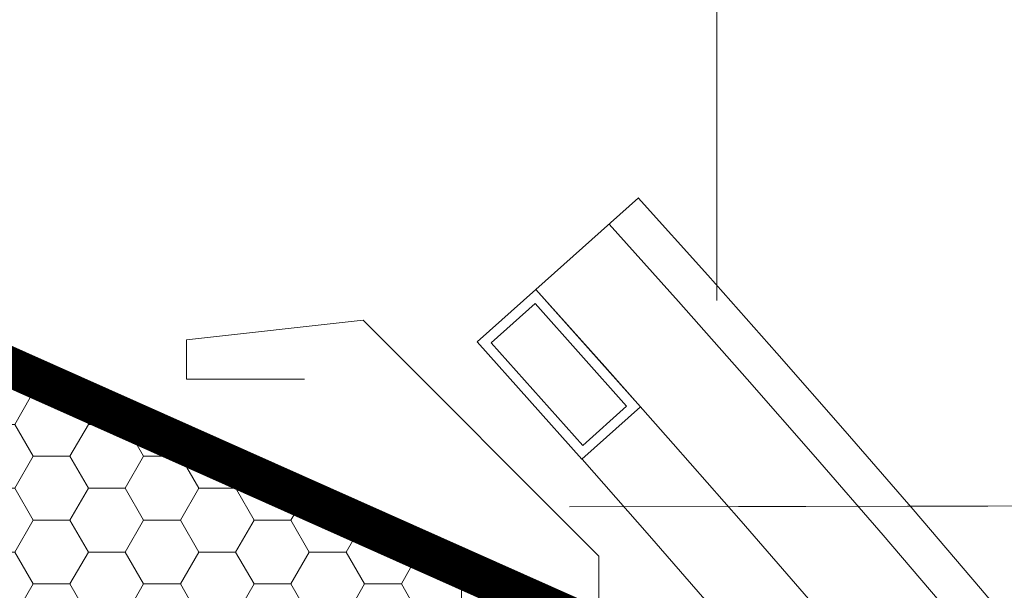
# Model space of a CAD drawing. Header units: millimetres. Extents: x -916886 to 3713765, y -2985421 to 1675785.
# Tile 96 of 656: x -42557 to -42307, y 93906 to 94051. Entities that reach past the tile are written whole.
import ezdxf

# ---------------------------------------------------------------- set-up
doc = ezdxf.new("R2010")
doc.units = ezdxf.units.MM
doc.linetypes.add('CARKOVANA', pattern=[5, 3, -2])
for name, color, linetype, lineweight in [('A99_N_kce-pohl', 1, 'Continuous', 9), ('A99_N_kce-rez-sil', 6, 'Continuous', 18), ('A99_N_kce-rez-ten', 1, 'Continuous', 9), ('A99_N_sraf', 252, 'Continuous', 0), ('A99_N_znaceni 100', 5, 'Continuous', 5), ('A99_N_znaceni 200', 5, 'Continuous', 5), ('A99_S_kce-rez-ten', 7, 'Continuous', 9)]:
    doc.layers.add(name, color=color, linetype=linetype, lineweight=lineweight)

msp = doc.modelspace()

# ---------------------------------------------------------------- hatches: boundary and pattern name
at = {"layer": 'A99_N_sraf', "lineweight": 0, "transparency": 33554562}
h = msp.add_hatch(dxfattribs=at)
h.set_pattern_fill('HONEY', color=1, scale=75, angle=180)
h.set_pattern_definition([(180, (162135, 127350), (-14.0625, -8.11898812), [9.375, -18.75]), (300, (162135, 127350), (14.06249997, -8.11898818), [9.375, -18.75]), (240, (162135, 127350), (-3e-08, -16.2379763), [-18.75, 9.375])])
h.paths.add_polyline_path([(-42445, 93867.5), (-42444.99, 93906.41), (-42600.46, 93975.65), (-42611.94, 93896.5), (-42585, 93867.5)])

# ---------------------------------------------------------------- linework, layer by layer
at = {"layer": 'A99_N_kce-pohl', "linetype": 'Continuous'}
for points in [[(-42426.05, 93982.77), (-42399.94, 94006.09)], [(-42440.97, 93969.45), (-42414.32, 93939.62)]]:
    msp.add_lwpolyline(points, dxfattribs=at)
for points in [[(-42414.32, 93939.62), (-42440.97, 93969.45), (-42426.05, 93982.77), (-42399.41, 93952.94)], [(-42414.12, 93943.15), (-42437.44, 93969.25), (-42426.25, 93979.24), (-42402.94, 93953.14)]]:
    msp.add_lwpolyline(points, close=True, dxfattribs=at)
at = {"layer": 'A99_N_kce-pohl', "linetype": 'Continuous', "lineweight": 0}
msp.add_lwpolyline([(-42600.46, 93975.65), (-42444.99, 93906.41), (-42445, 93867.5), (-42585, 93867.5), (-42611.94, 93896.5)], close=True, dxfattribs=at)
at = {"layer": 'A99_N_kce-pohl', "lineweight": 5}
msp.add_lwpolyline([(-42485, 93960), (-42515, 93960), (-42515, 93970), (-42470, 93975), (-42410, 93915), (-42410, 93870), (-42380, 93870)], dxfattribs=at)
at = {"layer": 'A99_N_kce-pohl', "linetype": 'Continuous', "lineweight": 5}
for radius, start, end in [(4410, 317.90791, 42.09209), (4355, 317.90451, 41.56924)]:
    msp.add_arc((-45672.5, 91050), radius, start, end, dxfattribs=at)
at = {"layer": 'A99_N_kce-rez-sil', "color": 1, "linetype": 'Continuous', "lineweight": 5}
for radius, start, end in [(4400, 317.90791, 42.09209), (4375, 317.90603, 42.09397)]:
    msp.add_arc((-45672.5, 91050), radius, start, end, dxfattribs=at)
at = {"layer": 'A99_N_kce-rez-ten', "linetype": 'CARKOVANA', "lineweight": 0, "ltscale": 15, "const_width": 5}
for points in [[(-43562.5, 100050), (-43562.5, 99909.74, 0.400665), (-43545.81, 99892.26), (-43228.62, 99877.51, -0.386254), (-43207.19, 99856.16), (-42921.82, 94144.02), (-42820.11, 94010.05), (-42599.75, 93978.07), (-42422.5, 93899.12), (-42422.5, 93792.5)], [(-43557.5, 100050), (-43557.5, 99909.74, 0.400665), (-43545.58, 99897.26), (-43228.38, 99882.5, -0.386254), (-43202.19, 99856.4), (-42916.91, 94145.81), (-42817.36, 94014.7), (-42598.35, 93982.92), (-42417.5, 93902.37), (-42417.5, 93792.5)]]:
    msp.add_lwpolyline(points, format="xyb", dxfattribs=at)
at = {"layer": 'A99_N_kce-rez-ten', "linetype": 'Continuous', "lineweight": 0, "ltscale": 0.5}
for points in [[(-43565, 100050), (-43565, 99909.74, 0.400665), (-43545.93, 99889.76), (-43228.73, 99875.01, -0.386254), (-43209.69, 99856.03), (-42924.28, 94143.13), (-42821.48, 94007.72), (-42600.46, 93975.65), (-42425, 93897.5), (-42425, 93792.5)], [(-43560, 100050), (-43560, 99909.74, 0.400665), (-43545.7, 99894.76), (-43228.5, 99880.01, -0.386254), (-43204.69, 99856.28), (-42919.36, 94144.92), (-42818.73, 94012.37), (-42599.05, 93980.5), (-42420, 93900.75), (-42420, 93792.5)], [(-43555, 100050), (-43555, 99909.74, 0.400665), (-43545.46, 99899.75), (-43228.27, 99885, -0.386254), (-43199.7, 99856.53), (-42914.45, 94146.71), (-42815.99, 94017.03), (-42597.65, 93985.35), (-42415, 93903.99), (-42415, 93792.5)]]:
    msp.add_lwpolyline(points, format="xyb", dxfattribs=at)
at = {"layer": 'A99_N_znaceni 100', "linetype": 'Continuous', "lineweight": 5, "ltscale": 0.5}
msp.add_lwpolyline([(-41015, 93930.04), (-42403.58, 93927.53)], dxfattribs=at)
at = {"layer": 'A99_N_znaceni 200', "lineweight": 5}
msp.add_lwpolyline([(-40953.98, 93930.37), (-42417.5, 93927.5)], dxfattribs=at)
at = {"layer": 'A99_S_kce-rez-ten', "color": 1, "lineweight": 0}
msp.add_lwpolyline([(-42380, 100050), (-42380, 93980)], dxfattribs=at)

doc.saveas('drawing.dxf')
